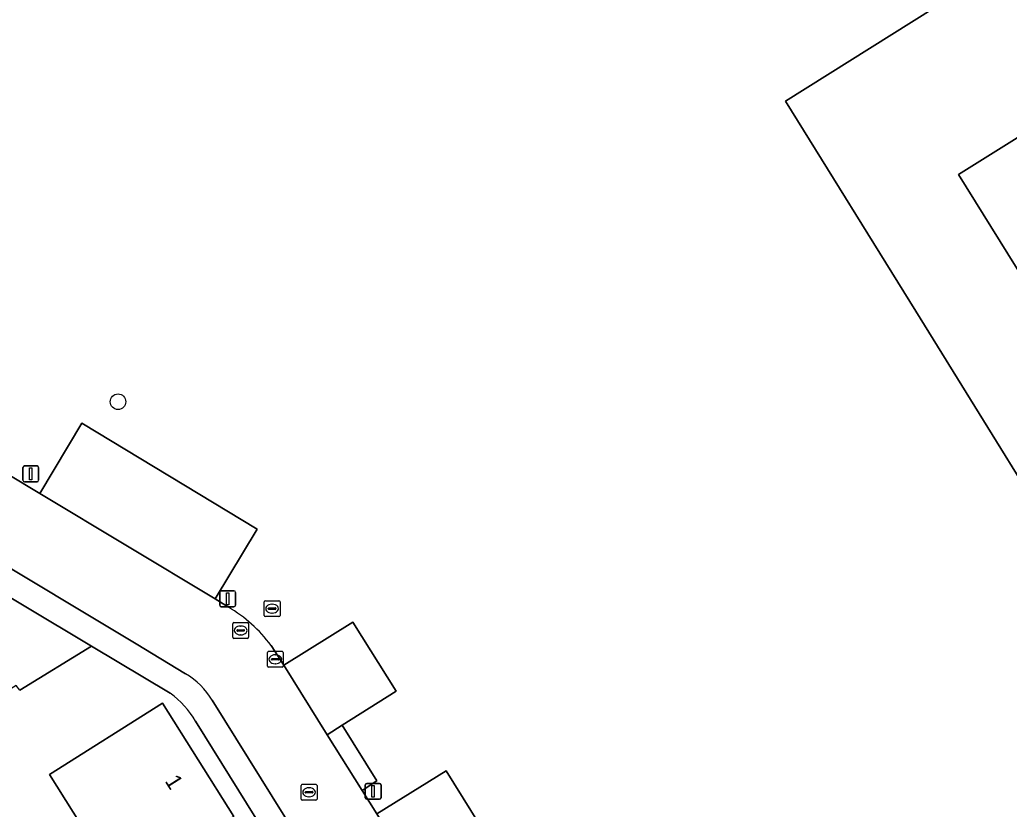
# Model space of a CAD drawing. Extents: x 159279 to 160377, y 384531 to 385888.
# Drawn here: x 159527.8 to 159590.1, y 385610.3 to 385660 of the extents above; entities that cross this region are included whole.
import ezdxf

# ---------------------------------------------------------------- set-up
doc = ezdxf.new("R2010")
doc.units = 0
for name, color, linetype in [('IMGEO_Boom', 7, 'Continuous'), ('IMGEO_Erf', 7, 'Continuous'), ('IMGEO_Groenvoorziening', 7, 'Continuous'), ('IMGEO_Kolk', 7, 'Continuous'), ('IMGEO_Lichtmast', 7, 'Continuous'), ('IMGEO_Pand', 7, 'Continuous'), ('IMGEO_Pand_nummerreeks', 7, 'Continuous'), ('IMGEO_Parkeervlak_open', 7, 'Continuous'), ('IMGEO_Rijbaan_lokaal_open', 7, 'Continuous'), ('IMGEO_Rioolput', 7, 'Continuous'), ('IMGEO_Voetpad_halfverhard', 7, 'Continuous'), ('IMGEO_Voetpad_open', 7, 'Continuous')]:
    doc.layers.add(name, color=color, linetype=linetype)

msp = doc.modelspace()

# ---------------------------------------------------------------- linework, layer by layer
at = {"layer": 'IMGEO_Boom'}
msp.add_circle((159534.004, 385635.946), 0.489, dxfattribs=at)
at = {"layer": 'IMGEO_Erf'}
for points in [[(159617.518, 385680.894), (159575.996, 385654.854), (159584.183, 385641.642), (159595.869, 385622.781)], [(159597.382, 385633.392), (159589.975, 385645.257), (159586.867, 385650.238), (159608.836, 385663.979)], [(159537.288, 385617.616), (159532.343, 385620.569), (159527.818, 385617.805), (159527.603, 385618.1), (159519.637, 385613.139), (159527.628, 385600.361), (159542.675, 385609.765), (159538.882, 385615.854)]]:
    msp.add_lwpolyline(points, dxfattribs=at)
msp.add_lwpolyline([(159536.791, 385616.987), (159541.283, 385609.871), (159534.168, 385605.41), (159529.692, 385612.514)], close=True, dxfattribs=at)
msp.add_arc((159533.825, 385612.881), 5.867, 30.45079, 53.81759, dxfattribs=at)
at = {"layer": 'IMGEO_Groenvoorziening'}
for points in [[(159595.566, 385773.49), (159589.95, 385765.862), (159584.324, 385758.08), (159578.737, 385750.218), (159578.588, 385750), (159573.143, 385742.058), (159567.626, 385733.892), (159562.134, 385725.587), (159556.71, 385717.224), (159551.178, 385708.398), (159545.864, 385699.765), (159540.652, 385691.172), (159537.039, 385685.161), (159530.059, 385673.363), (159528.946, 385671.491), (159517.558, 385652.337), (159511.426, 385641.976), (159510.873, 385641.078), (159511.792, 385640.563), (159529.096, 385630.172), (159531.719, 385634.609), (159542.764, 385627.94), (159540.118, 385623.557), (159540.951, 385623.032)], [(159595.869, 385622.781), (159584.183, 385641.642), (159575.996, 385654.854), (159617.518, 385680.894)], [(159527.818, 385617.805), (159532.343, 385620.569), (159523.944, 385625.585)], [(159543.627, 385620.628), (159544.426, 385619.394), (159548.783, 385622.095), (159551.509, 385617.743), (159548.108, 385615.602), (159550.278, 385612.122), (159549.351, 385611.512), (159550.279, 385610.045), (159554.635, 385612.735), (159561.439, 385601.819)]]:
    msp.add_lwpolyline(points, dxfattribs=at)
msp.add_arc((159536.319, 385615.184), 9.113, 36.68122, 59.44854, dxfattribs=at)
at = {"layer": 'IMGEO_Kolk'}
for p, q in [((159543.396, 385619.329), (159543.396, 385620.181)), ((159543.471, 385620.255), (159544.323, 385620.255)), ((159543.698, 385619.798), (159544.096, 385619.798)), ((159543.884, 385620.035), (159543.909, 385620.035)), ((159544.397, 385620.181), (159544.397, 385619.329)), ((159544.323, 385619.255), (159543.471, 385619.255)), ((159543.655, 385619.749), (159543.655, 385619.761)), ((159544.093, 385619.712), (159543.695, 385619.712)), ((159543.907, 385619.475), (159543.882, 385619.475)), ((159544.139, 385619.761), (159544.139, 385619.749))]:
    msp.add_line(p, q, dxfattribs=at)
for points in [[(159543.396, 385619.329), (159543.396, 385620.181)], [(159543.471, 385620.255), (159544.323, 385620.255)], [(159544.397, 385620.181), (159544.397, 385619.329)], [(159544.323, 385619.255), (159543.471, 385619.255)]]:
    msp.add_lwpolyline(points, dxfattribs=at)
for centre, radius, start, end in [((159543.473, 385620.179), 0.0765, 91.55205, 178.44795), ((159543.473, 385620.179), 0.0765, 91.55205, 178.44795), ((159543.695, 385619.758), 0.0403, 85.87752, 175.75265), ((159544.1, 385619.76), 0.0386, 1.73085, 96.63898), ((159544.321, 385620.179), 0.0765, 1.55205, 88.44795), ((159544.321, 385620.179), 0.0765, 1.55205, 88.44795), ((159543.473, 385619.331), 0.0765, 181.55205, 268.44795), ((159543.473, 385619.331), 0.0765, 181.55205, 268.44795), ((159543.692, 385619.748), 0.0366, 178.93798, 274.71019), ((159544.096, 385619.755), 0.043, 264.86636, 352.45326), ((159544.321, 385619.331), 0.0765, 271.55205, 358.44795), ((159544.321, 385619.331), 0.0765, 271.55205, 358.44795)]:
    msp.add_arc(centre, radius, start, end, dxfattribs=at)
for centre, major_axis, ratio, start_param, end_param in [((159543.883, 385619.755), (-0.387, 0.002), 0.722429, 4.712389, 7.853982), ((159543.908, 385619.755), (-0.39, 0.002), 0.717154, 1.570796, 4.712389)]:
    msp.add_ellipse(centre, major_axis=major_axis, ratio=ratio, start_param=start_param, end_param=end_param, dxfattribs=at)
at = {"layer": 'IMGEO_Lichtmast'}
for p, q in [((159528.022, 385631.01), (159528.022, 385631.81)), ((159528.022, 385631.81), (159528.022, 385631.01)), ((159528.122, 385631.91), (159528.912, 385631.91)), ((159528.912, 385631.91), (159528.122, 385631.91)), ((159529.012, 385631.81), (159529.012, 385631.01)), ((159529.012, 385631.01), (159529.012, 385631.81)), ((159528.912, 385630.91), (159528.122, 385630.91)), ((159528.122, 385630.91), (159528.912, 385630.91)), ((159540.401, 385623.157), (159540.401, 385623.957)), ((159540.401, 385623.957), (159540.401, 385623.157)), ((159540.501, 385624.057), (159541.291, 385624.057)), ((159541.291, 385624.057), (159540.501, 385624.057)), ((159541.391, 385623.957), (159541.391, 385623.157)), ((159541.391, 385623.157), (159541.391, 385623.957)), ((159541.291, 385623.057), (159540.501, 385623.057)), ((159540.501, 385623.057), (159541.291, 385623.057)), ((159549.555, 385611.052), (159549.555, 385611.852)), ((159549.555, 385611.852), (159549.555, 385611.052)), ((159549.655, 385611.952), (159550.445, 385611.952)), ((159550.445, 385611.952), (159549.655, 385611.952)), ((159550.545, 385611.852), (159550.545, 385611.052)), ((159550.545, 385611.052), (159550.545, 385611.852)), ((159550.445, 385610.952), (159549.655, 385610.952)), ((159549.655, 385610.952), (159550.445, 385610.952))]:
    msp.add_line(p, q, dxfattribs=at)
for points in [[(159528.442, 385631.785), (159528.592, 385631.785), (159528.592, 385631.035), (159528.442, 385631.035), (159528.442, 385631.785)], [(159540.821, 385623.932), (159540.971, 385623.932), (159540.971, 385623.182), (159540.821, 385623.182), (159540.821, 385623.932)], [(159549.975, 385611.827), (159550.125, 385611.827), (159550.125, 385611.077), (159549.975, 385611.077), (159549.975, 385611.827)]]:
    msp.add_lwpolyline(points, dxfattribs=at)
for centre, start, end in [((159528.122, 385631.81), 90, 180), ((159528.122, 385631.81), 90, 180), ((159528.912, 385631.81), 0, 90), ((159528.912, 385631.81), 360, 90), ((159528.122, 385631.01), 180, 270), ((159528.122, 385631.01), 180, 270), ((159528.912, 385631.01), 270, 0), ((159528.912, 385631.01), 270, 0), ((159540.501, 385623.957), 90, 180), ((159540.501, 385623.957), 90, 180), ((159541.291, 385623.957), 0, 90), ((159541.291, 385623.957), 360, 90), ((159540.501, 385623.157), 180, 270), ((159540.501, 385623.157), 180, 270), ((159541.291, 385623.157), 270, 0), ((159541.291, 385623.157), 270, 0), ((159549.655, 385611.852), 90, 180), ((159549.655, 385611.852), 90, 180), ((159550.445, 385611.852), 0, 90), ((159550.445, 385611.852), 360, 90), ((159549.655, 385611.052), 180, 270), ((159549.655, 385611.052), 180, 270), ((159550.445, 385611.052), 270, 0), ((159550.445, 385611.052), 270, 0)]:
    msp.add_arc(centre, 0.1, start, end, dxfattribs=at)
at = {"layer": 'IMGEO_Pand'}
msp.add_lwpolyline([(159608.836, 385663.979), (159586.867, 385650.238), (159589.975, 385645.257), (159597.382, 385633.392)], dxfattribs=at)
msp.add_lwpolyline([(159536.791, 385616.987), (159529.692, 385612.514), (159534.168, 385605.41), (159541.283, 385609.871)], close=True, dxfattribs=at)
at = {"layer": 'IMGEO_Parkeervlak_open'}
for points in [[(159529.096, 385630.172), (159540.118, 385623.557), (159542.764, 385627.94), (159531.719, 385634.609)], [(159544.426, 385619.394), (159547.155, 385615), (159548.108, 385615.602), (159551.509, 385617.743), (159548.783, 385622.095)], [(159550.279, 385610.045), (159557.125, 385599.104), (159561.439, 385601.819), (159554.635, 385612.735)]]:
    msp.add_lwpolyline(points, close=True, dxfattribs=at)
at = {"layer": 'IMGEO_Rijbaan_lokaal_open'}
for points in [[(159540.951, 385623.032), (159540.118, 385623.557), (159529.096, 385630.172), (159511.792, 385640.563), (159509.2, 385636.292), (159514.556, 385633.075), (159535.146, 385620.734), (159538.256, 385618.846)], [(159592.097, 385542.955), (159591.882, 385543.294), (159589.083, 385547.755), (159588.536, 385548.681), (159581.729, 385559.6), (159576.667, 385567.716), (159571.215, 385576.458), (159569.266, 385579.638), (159567.043, 385583.162), (159560.215, 385594.087), (159557.125, 385599.104), (159550.279, 385610.045), (159549.351, 385611.512), (159547.155, 385615), (159544.426, 385619.394), (159543.627, 385620.628)], [(159539.928, 385617.181), (159595.571, 385527.892), (159615.638, 385495.651), (159619.877, 385498.309), (159617.346, 385502.343), (159613.285, 385508.969), (159611.258, 385512.107), (159607.176, 385518.737), (159605.291, 385521.738), (159601.198, 385528.374), (159600.416, 385529.542), (159592.097, 385542.955)]]:
    msp.add_lwpolyline(points, dxfattribs=at)
for centre, radius, start, end in [((159536.319, 385615.184), 9.113, 36.68122, 59.44854), ((159535.875, 385614.783), 4.709, 30.61191, 59.62847)]:
    msp.add_arc(centre, radius, start, end, dxfattribs=at)
at = {"layer": 'IMGEO_Rioolput'}
for p, q in [((159543.195, 385622.512), (159543.195, 385623.364)), ((159543.27, 385623.438), (159544.122, 385623.438)), ((159543.454, 385622.932), (159543.454, 385622.944)), ((159543.892, 385622.895), (159543.494, 385622.895)), ((159543.497, 385622.981), (159543.895, 385622.981)), ((159543.683, 385623.218), (159543.708, 385623.218)), ((159543.938, 385622.944), (159543.938, 385622.932)), ((159544.196, 385623.364), (159544.196, 385622.512)), ((159544.122, 385622.438), (159543.27, 385622.438)), ((159543.706, 385622.658), (159543.681, 385622.658)), ((159541.219, 385621.141), (159541.219, 385621.993)), ((159541.294, 385622.067), (159542.146, 385622.067)), ((159541.707, 385621.847), (159541.732, 385621.847)), ((159542.22, 385621.993), (159542.22, 385621.141)), ((159542.146, 385621.067), (159541.294, 385621.067)), ((159541.478, 385621.561), (159541.478, 385621.573)), ((159541.916, 385621.524), (159541.518, 385621.524)), ((159541.521, 385621.61), (159541.919, 385621.61)), ((159541.73, 385621.287), (159541.705, 385621.287)), ((159541.962, 385621.573), (159541.962, 385621.561)), ((159545.519, 385610.967), (159545.519, 385611.819)), ((159545.594, 385611.893), (159546.446, 385611.893)), ((159546.52, 385611.819), (159546.52, 385610.967)), ((159545.778, 385611.387), (159545.778, 385611.399)), ((159546.216, 385611.35), (159545.818, 385611.35)), ((159545.821, 385611.436), (159546.219, 385611.436)), ((159546.03, 385611.113), (159546.005, 385611.113)), ((159546.007, 385611.673), (159546.032, 385611.673)), ((159546.262, 385611.399), (159546.262, 385611.387)), ((159546.446, 385610.893), (159545.594, 385610.893))]:
    msp.add_line(p, q, dxfattribs=at)
for points in [[(159543.195, 385622.512), (159543.195, 385623.364)], [(159543.27, 385623.438), (159544.122, 385623.438)], [(159544.196, 385623.364), (159544.196, 385622.512)], [(159544.122, 385622.438), (159543.27, 385622.438)], [(159541.219, 385621.141), (159541.219, 385621.993)], [(159541.294, 385622.067), (159542.146, 385622.067)], [(159542.22, 385621.993), (159542.22, 385621.141)], [(159542.146, 385621.067), (159541.294, 385621.067)], [(159545.519, 385610.967), (159545.519, 385611.819)], [(159545.594, 385611.893), (159546.446, 385611.893)], [(159546.52, 385611.819), (159546.52, 385610.967)], [(159546.446, 385610.893), (159545.594, 385610.893)]]:
    msp.add_lwpolyline(points, dxfattribs=at)
for centre, radius, start, end in [((159543.272, 385623.362), 0.0765, 91.55205, 178.44795), ((159543.272, 385623.362), 0.0765, 91.55205, 178.44795), ((159543.494, 385622.941), 0.0403, 85.87752, 175.75265), ((159543.491, 385622.931), 0.0366, 178.93798, 274.71019), ((159543.895, 385622.938), 0.043, 264.86636, 352.45326), ((159543.899, 385622.943), 0.0386, 1.73085, 96.63898), ((159544.12, 385623.362), 0.0765, 1.55205, 88.44795), ((159544.12, 385623.362), 0.0765, 1.55205, 88.44795), ((159543.272, 385622.514), 0.0765, 181.55205, 268.44795), ((159543.272, 385622.514), 0.0765, 181.55205, 268.44795), ((159544.12, 385622.514), 0.0765, 271.55205, 358.44795), ((159544.12, 385622.514), 0.0765, 271.55205, 358.44795), ((159541.296, 385621.991), 0.0765, 91.55205, 178.44795), ((159541.296, 385621.991), 0.0765, 91.55205, 178.44795), ((159542.144, 385621.991), 0.0765, 1.55205, 88.44795), ((159542.144, 385621.991), 0.0765, 1.55205, 88.44795), ((159541.296, 385621.143), 0.0765, 181.55205, 268.44795), ((159541.296, 385621.143), 0.0765, 181.55205, 268.44795), ((159541.518, 385621.57), 0.0403, 85.87752, 175.75265), ((159541.515, 385621.56), 0.0366, 178.93798, 274.71019), ((159541.919, 385621.567), 0.043, 264.86636, 352.45326), ((159541.923, 385621.572), 0.0386, 1.73085, 96.63898), ((159542.144, 385621.143), 0.0765, 271.55205, 358.44795), ((159542.144, 385621.143), 0.0765, 271.55205, 358.44795), ((159545.596, 385611.817), 0.0765, 91.55205, 178.44795), ((159545.596, 385611.817), 0.0765, 91.55205, 178.44795), ((159546.444, 385611.817), 0.0765, 1.55205, 88.44795), ((159546.444, 385611.817), 0.0765, 1.55205, 88.44795), ((159545.818, 385611.396), 0.0403, 85.87752, 175.75265), ((159545.815, 385611.386), 0.0366, 178.93798, 274.71019), ((159546.219, 385611.393), 0.043, 264.86636, 352.45326), ((159546.223, 385611.398), 0.0386, 1.73085, 96.63898), ((159545.596, 385610.969), 0.0765, 181.55205, 268.44795), ((159545.596, 385610.969), 0.0765, 181.55205, 268.44795), ((159546.444, 385610.969), 0.0765, 271.55205, 358.44795), ((159546.444, 385610.969), 0.0765, 271.55205, 358.44795)]:
    msp.add_arc(centre, radius, start, end, dxfattribs=at)
for centre, major_axis, ratio, start_param, end_param in [((159543.682, 385622.938), (-0.387, 0.002), 0.722429, 4.712389, 7.853982), ((159543.707, 385622.938), (-0.39, 0.002), 0.717154, 1.570796, 4.712389), ((159541.706, 385621.567), (-0.387, 0.002), 0.722429, 4.712389, 7.853982), ((159541.731, 385621.567), (-0.39, 0.002), 0.717154, 1.570796, 4.712389), ((159546.006, 385611.393), (-0.387, 0.002), 0.722429, 4.712389, 7.853982), ((159546.031, 385611.393), (-0.39, 0.002), 0.717154, 1.570796, 4.712389)]:
    msp.add_ellipse(centre, major_axis=major_axis, ratio=ratio, start_param=start_param, end_param=end_param, dxfattribs=at)
at = {"layer": 'IMGEO_Voetpad_halfverhard'}
msp.add_lwpolyline([(159548.108, 385615.602), (159547.155, 385615), (159549.351, 385611.512), (159550.278, 385612.122)], close=True, dxfattribs=at)
at = {"layer": 'IMGEO_Voetpad_open'}
for points in [[(159538.256, 385618.846), (159535.146, 385620.734), (159514.556, 385633.075), (159509.2, 385636.292), (159508.339, 385636.802), (159507.523, 385635.41), (159523.944, 385625.585), (159532.343, 385620.569), (159537.288, 385617.616)], [(159538.882, 385615.854), (159542.675, 385609.765), (159544.417, 385606.969), (159553.71, 385592.05), (159554.339, 385591.04), (159555.698, 385588.858), (159563.586, 385576.195), (159565.344, 385573.373), (159573.18, 385560.794), (159574.849, 385558.115), (159576.035, 385556.211), (159579.101, 385551.289), (159587.115, 385538.423), (159588.878, 385535.592), (159594.244, 385526.978), (159596.852, 385522.799), (159597.914, 385521.096), (159598.735, 385519.781), (159600.015, 385517.729), (159614.317, 385494.809), (159614.413, 385494.87), (159615.638, 385495.651), (159595.571, 385527.892), (159539.928, 385617.181)]]:
    msp.add_lwpolyline(points, dxfattribs=at)
for centre, radius, start, end in [((159535.875, 385614.783), 4.709, 30.61191, 59.62847), ((159533.825, 385612.881), 5.867, 30.45079, 53.81759)]:
    msp.add_arc(centre, radius, start, end, dxfattribs=at)

# ---------------------------------------------------------------- texts
at = {"layer": 'IMGEO_Pand_nummerreeks'}
msp.add_text('1', height=1, rotation=302.26304, dxfattribs=at).set_placement((159536.918, 385612.102))

doc.saveas('drawing.dxf')
